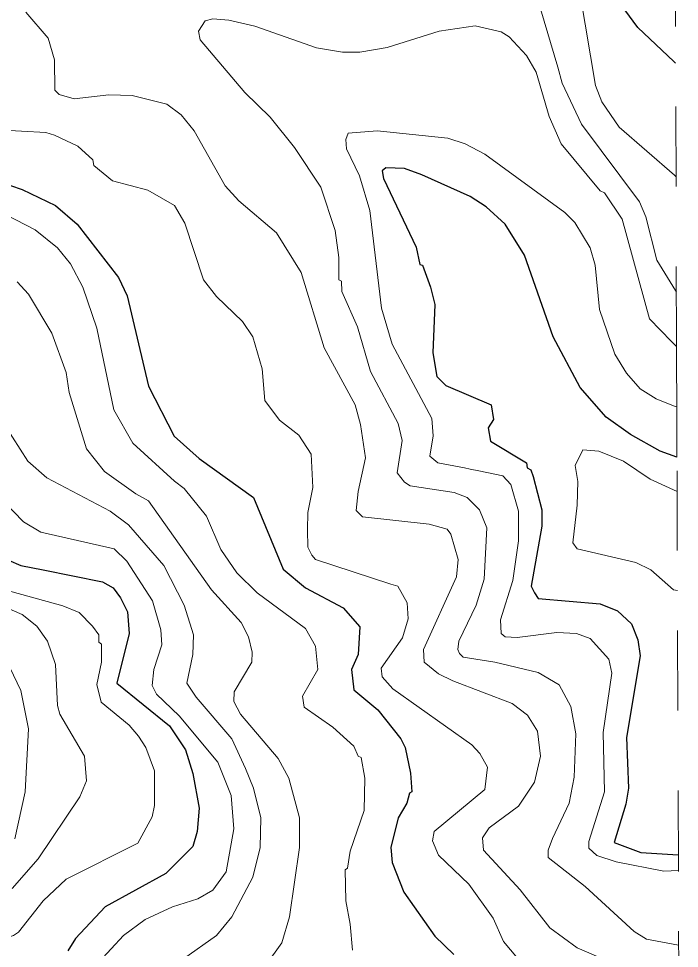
# Model space of a CAD drawing. Extents: x 423 to 448.8, y 7456.3 to 7484.
# Drawn here: x 447.869 to 448.695, y 7474.902 to 7476.065 of the extents above; entities that cross this region are included whole.
import ezdxf

# ---------------------------------------------------------------- set-up
doc = ezdxf.new("R2010")
doc.units = 0
doc.header["$LTSCALE"] = 0.032
doc.linetypes.add('SHORT_DASHED', pattern=[2.7, 1.5, -1.2])
for name, color, linetype, lineweight in [('1', 7, 'Continuous', 25), ('2', 7, 'Continuous', 13), ('22', 7, 'SHORT_DASHED', 13)]:
    doc.layers.add(name, color=color, linetype=linetype, lineweight=lineweight)

msp = doc.modelspace()

# ---------------------------------------------------------------- linework, layer by layer
at = {"layer": '1'}
for points in [[(448.6898, 7476.0096), (448.6878, 7476.0115), (448.6426, 7476.0541), (448.6101, 7476.0989)], [(448.6916, 7475.5169), (448.6704, 7475.5242), (448.6333, 7475.5451), (448.6031, 7475.5668), (448.5706, 7475.6039), (448.5366, 7475.6673), (448.501, 7475.7694), (448.477, 7475.808), (448.4531, 7475.8297), (448.433, 7475.8429), (448.3726, 7475.87), (448.351, 7475.8777), (448.3278, 7475.8785), (448.3231, 7475.875), (448.3246, 7475.8653), (448.3657, 7475.7794), (448.3703, 7475.7578), (448.3734, 7475.757), (448.3835, 7475.7292), (448.3889, 7475.7075), (448.3865, 7475.6472), (448.3912, 7475.6178), (448.4028, 7475.6062), (448.4593, 7475.5822), (448.4623, 7475.5637), (448.4554, 7475.5536), (448.4585, 7475.5366), (448.5033, 7475.5095), (448.5041, 7475.5033), (448.5087, 7475.501), (448.5118, 7475.4925), (448.5227, 7475.4508), (448.5227, 7475.4306), (448.5095, 7475.3556), (448.5134, 7475.3471), (448.518, 7475.3401), (448.5954, 7475.3332), (448.6171, 7475.3246), (448.6348, 7475.3084), (448.6425, 7475.2883), (448.6457, 7475.2682), (448.6286, 7475.1661), (448.6309, 7475.1027), (448.6278, 7475.0826), (448.6132, 7475.0346), (448.6464, 7475.0222), (448.6932, 7475.0194)], [(447.8436, 7475.8615), (447.8729, 7475.8514), (447.9147, 7475.8313), (447.9418, 7475.8081), (447.9936, 7475.7416), (448.0044, 7475.7184), (448.0308, 7475.6054), (448.0632, 7475.5428), (448.0942, 7475.5149), (448.1622, 7475.4662), (448.1993, 7475.3765), (448.2272, 7475.3533), (448.2744, 7475.3285), (448.2953, 7475.3046), (448.293, 7475.2698), (448.2845, 7475.2512), (448.2876, 7475.2257), (448.3177, 7475.2009), (448.3463, 7475.1646), (448.3517, 7475.1535), (448.3586, 7475.1217), (448.3603, 7475.098), (448.3572, 7475.0965), (448.354, 7475.0841), (448.3432, 7475.0656), (448.334, 7475.0284), (448.3355, 7475.0099), (448.3502, 7474.9728), (448.3888, 7474.9178), (448.4128, 7474.8946)], [(447.856, 7475.3881), (447.8714, 7475.3811), (447.8993, 7475.3757), (447.9735, 7475.361), (447.9867, 7475.3533), (447.9959, 7475.3409), (448.0045, 7475.3231), (448.0068, 7475.2961), (447.9913, 7475.2341), (448.057, 7475.1808), (448.0772, 7475.1507), (448.0864, 7475.1213), (448.0942, 7475.0779), (448.0919, 7475.0486), (448.0864, 7475.03), (448.0524, 7474.9959)], [(448.0524, 7474.9959), (447.9766, 7474.9542), (447.9395, 7474.9147), (447.9302, 7474.8993)]]:
    msp.add_lwpolyline(points, dxfattribs=at)
at = {"layer": '2'}
for points in [[(448.5706, 7476.0958), (448.5899, 7475.9814), (448.5977, 7475.9612), (448.6194, 7475.9295), (448.6883, 7475.8694), (448.6903, 7475.8677)], [(448.5211, 7476.0773), (448.5428, 7476.0046), (448.5482, 7475.9844), (448.5722, 7475.9334), (448.6449, 7475.8359), (448.6526, 7475.8174), (448.6665, 7475.7632), (448.6896, 7475.725), (448.6908, 7475.723)], [(448.5969, 7474.89), (448.5668, 7474.9031), (448.5327, 7474.9279), (448.4956, 7474.9758), (448.4499, 7475.0253), (448.4484, 7475.0408), (448.4569, 7475.0532), (448.4933, 7475.0802), (448.5134, 7475.1104), (448.5211, 7475.1429), (448.5172, 7475.1739), (448.5049, 7475.1939), (448.4856, 7475.2086), (448.4113, 7475.2372), (448.3935, 7475.2458), (448.3757, 7475.2604), (448.3749, 7475.276), (448.4159, 7475.3672), (448.4182, 7475.3889), (448.409, 7475.4206), (448.4043, 7475.4267), (448.3819, 7475.4329), (448.2983, 7475.4422), (448.2906, 7475.45), (448.2929, 7475.474), (448.3022, 7475.5157), (448.296, 7475.5575), (448.2891, 7475.5822), (448.2504, 7475.6534), (448.2218, 7475.7478), (448.1908, 7475.7972), (448.1437, 7475.8375), (448.1266, 7475.8561), (448.088, 7475.9249), (448.0717, 7475.945), (448.054, 7475.9581), (448.0107, 7475.969), (447.9813, 7475.9697), (447.938, 7475.9651), (447.9194, 7475.9705), (447.9139, 7475.9759), (447.9132, 7476.0138), (447.9054, 7476.0409), (447.8776, 7476.0734)], [(448.6936, 7474.9062), (448.6534, 7474.914), (448.6379, 7474.9233), (448.5768, 7474.9797), (448.5304, 7475.0161), (448.5304, 7475.0254), (448.5358, 7475.04), (448.5567, 7475.0841), (448.5629, 7475.1166), (448.5652, 7475.1708), (448.559, 7475.2048), (448.5443, 7475.2319), (448.518, 7475.2473), (448.4639, 7475.2605), (448.4244, 7475.2666), (448.4198, 7475.2713), (448.4175, 7475.276), (448.419, 7475.2868), (448.4407, 7475.3316), (448.4507, 7475.3641), (448.4538, 7475.4283), (448.4446, 7475.4508), (448.4291, 7475.4662), (448.4129, 7475.4724), (448.3579, 7475.4809), (448.351, 7475.4855), (448.3417, 7475.4971), (448.3479, 7475.5374), (448.3432, 7475.559), (448.3084, 7475.624), (448.2922, 7475.6797), (448.2728, 7475.7238), (448.2721, 7475.7369), (448.269, 7475.7385), (448.269, 7475.7663), (448.2643, 7475.8004), (448.2465, 7475.8545), (448.2133, 7475.904), (448.1831, 7475.9419), (448.1514, 7475.9728), (448.0957, 7476.0386), (448.0934, 7476.0494), (448.1019, 7476.0625), (448.1112, 7476.0649), (448.1313, 7476.0633), (448.1638, 7476.0556), (448.2411, 7476.0285), (448.2736, 7476.0231), (448.2953, 7476.0231), (448.3293, 7476.0293), (448.3943, 7476.0494), (448.4392, 7476.0564), (448.4716, 7476.0486), (448.4817, 7476.0424), (448.5033, 7476.0192), (448.5157, 7475.9984), (448.5319, 7475.9427), (448.5466, 7475.9086), (448.5954, 7475.8498), (448.6008, 7475.8475), (448.6232, 7475.8143), (448.6573, 7475.6897), (448.6849, 7475.6614), (448.6911, 7475.6552)], [(448.501, 7474.8799), (448.4747, 7474.9108), (448.4616, 7474.9403), (448.4314, 7474.9828), (448.3935, 7475.0191), (448.3858, 7475.0369), (448.3881, 7475.0485), (448.4515, 7475.1011), (448.4546, 7475.129), (448.4453, 7475.146), (448.4353, 7475.1568), (448.3363, 7475.2272), (448.3231, 7475.2419), (448.3216, 7475.2528), (448.3486, 7475.2906), (448.3556, 7475.3146), (448.3541, 7475.3347), (448.3425, 7475.3556), (448.334, 7475.3579), (448.2396, 7475.3889), (448.235, 7475.3943), (448.2303, 7475.4043), (448.2295, 7475.426), (448.2303, 7475.4477), (448.2365, 7475.4786), (448.2342, 7475.5204), (448.2187, 7475.5443), (448.1947, 7475.5629), (448.1762, 7475.5876), (448.1731, 7475.6271), (448.1615, 7475.6673), (448.1483, 7475.6866), (448.1158, 7475.7176), (448.0996, 7475.7385), (448.0764, 7475.8096), (448.0633, 7475.8313), (448.03, 7475.8506), (447.9859, 7475.8622), (447.9627, 7475.8815), (447.9612, 7475.8885), (447.9426, 7475.9055), (447.9132, 7475.9195), (447.9024, 7475.9226), (447.8111, 7475.9279)], [(448.6933, 7474.9998), (448.675, 7474.9991), (448.6155, 7475.0106), (448.5915, 7475.0184), (448.5815, 7475.0277), (448.5815, 7475.0362), (448.6008, 7475.0981), (448.5992, 7475.1723), (448.6101, 7475.2466), (448.6062, 7475.2643), (448.583, 7475.2899), (448.566, 7475.296), (448.5413, 7475.2976), (448.4918, 7475.2914), (448.477, 7475.2922), (448.4716, 7475.2961), (448.4708, 7475.3131), (448.4863, 7475.3626), (448.4933, 7475.4121), (448.4933, 7475.4492), (448.484, 7475.4824), (448.4739, 7475.4933), (448.4438, 7475.4995), (448.4332, 7475.5016), (448.426, 7475.5033), (448.3927, 7475.5095), (448.3827, 7475.518), (448.3866, 7475.5436), (448.385, 7475.5652), (448.3355, 7475.658), (448.3223, 7475.7029), (448.3077, 7475.8251), (448.2945, 7475.8684), (448.2783, 7475.9025), (448.2775, 7475.914), (448.2806, 7475.9218), (448.3169, 7475.9249), (448.4051, 7475.9156), (448.4268, 7475.9086), (448.4515, 7475.8955), (448.5513, 7475.8228), (448.5637, 7475.8104), (448.583, 7475.7787), (448.5892, 7475.757), (448.5946, 7475.7014), (448.6139, 7475.6456), (448.6286, 7475.6217), (448.6456, 7475.6023), (448.6657, 7475.5899), (448.6893, 7475.5803), (448.6913, 7475.5795)], [(447.8529, 7475.8197), (447.8892, 7475.8011), (447.917, 7475.7787), (447.9333, 7475.7586), (447.9487, 7475.7292), (447.9665, 7475.6782), (447.9874, 7475.5761), (448.0114, 7475.5343), (448.0633, 7475.4867), (448.0754, 7475.4774), (448.1034, 7475.443), (448.1212, 7475.4013), (448.1414, 7475.3719), (448.1669, 7475.3471), (448.2272, 7475.3023), (448.2396, 7475.2805), (448.2427, 7475.2512), (448.2233, 7475.2179), (448.2256, 7475.204), (448.2612, 7475.1792), (448.2875, 7475.1553), (448.2929, 7475.1429), (448.2968, 7475.1413), (448.3014, 7475.1151), (448.3007, 7475.0749), (448.2829, 7475.0238), (448.2798, 7475.0029), (448.2767, 7475.0006), (448.2775, 7474.9619), (448.2829, 7474.9325), (448.286, 7474.9001)], [(447.8668, 7475.7361), (447.8807, 7475.7207), (447.9101, 7475.672), (447.9279, 7475.6225), (447.9318, 7475.5977), (447.9534, 7475.5273), (447.9758, 7475.4987), (448.0151, 7475.4708), (448.0308, 7475.4623), (448.1097, 7475.351), (448.1467, 7475.31), (448.1561, 7475.2922), (448.1607, 7475.2729), (448.1599, 7475.2605), (448.1382, 7475.2234), (448.1375, 7475.211), (448.146, 7475.1955), (448.1932, 7475.1398), (448.2063, 7475.1151), (448.2195, 7475.0656), (448.2195, 7475.0284), (448.2071, 7474.9418), (448.1978, 7474.9093), (448.1777, 7474.8814)], [(447.8513, 7475.5567), (447.8799, 7475.5118), (447.9039, 7475.4909), (447.9828, 7475.4492), (448.006, 7475.4321), (448.0501, 7475.3811), (448.0756, 7475.3316), (448.0872, 7475.2945), (448.0865, 7475.2698), (448.0787, 7475.2341), (448.0903, 7475.2164), (448.1352, 7475.1646), (448.1522, 7475.1275), (448.1623, 7475.1027), (448.1715, 7475.0656), (448.1707, 7475.0284), (448.1615, 7474.9913), (448.1352, 7474.9418), (448.1158, 7474.9186), (448.0748, 7474.8892)], [(448.6917, 7475.4738), (448.658, 7475.4894), (448.6248, 7475.5118), (448.5938, 7475.5242), (448.5737, 7475.5258), (448.5644, 7475.5064), (448.5675, 7475.4863), (448.5667, 7475.4569), (448.5613, 7475.4097), (448.5668, 7475.402), (448.6403, 7475.385), (448.6588, 7475.3757), (448.6874, 7475.351), (448.6921, 7475.35)], [(447.8497, 7475.4615), (447.8745, 7475.436), (447.8962, 7475.4229), (447.9882, 7475.402), (448.0037, 7475.3865), (448.0361, 7475.337), (448.0462, 7475.3007), (448.0477, 7475.2821), (448.0377, 7475.2512), (448.0354, 7475.2311), (448.0408, 7475.2203), (448.0694, 7475.1932), (448.1174, 7475.1352), (448.1344, 7475.0934), (448.1375, 7475.0517)], [(447.791, 7475.3556), (447.873, 7475.32), (447.8915, 7475.3053), (447.9047, 7475.2868), (447.9147, 7475.2574), (447.917, 7475.2063), (447.9201, 7475.1955), (447.9511, 7475.1429), (447.9534, 7475.112), (447.9449, 7475.0919), (447.8931, 7475.0145), (447.8606, 7474.9774)], [(447.972, 7475.2605), (447.972, 7475.2829), (447.9689, 7475.2852), (447.9689, 7475.2945), (447.9611, 7475.3053), (447.9441, 7475.3223), (447.924, 7475.3309), (447.8359, 7475.3548)], [(447.8637, 7475.0393), (447.8768, 7475.0981), (447.8807, 7475.177), (447.8714, 7475.2249), (447.8482, 7475.2729)], [(447.7338, 7474.8993), (447.7755, 7474.9062), (447.8343, 7474.9093), (447.8622, 7474.9186), (447.8683, 7474.9225), (447.8993, 7474.9619), (447.9279, 7474.989), (448.0176, 7475.0338), (448.0354, 7475.0671), (448.0385, 7475.081), (448.0385, 7475.1244), (448.0277, 7475.1537), (448.0184, 7475.1677), (448.0068, 7475.1816), (447.9719, 7475.2102), (447.9665, 7475.2326), (447.972, 7475.2605)], [(448.1375, 7475.0517), (448.1282, 7474.9983), (448.1112, 7474.9751), (448.0926, 7474.9642), (448.0609, 7474.9542), (448.0269, 7474.9387), (447.9998, 7474.9186), (447.9688, 7474.8853)]]:
    msp.add_lwpolyline(points, dxfattribs=at)
at = {"layer": '22'}
for points in [[(448.6911, 7475.6552), (448.6894, 7476.128), (448.6894, 7476.1391), (448.6891, 7476.2247), (448.6888, 7476.3134), (448.6885, 7476.3973), (448.6881, 7476.5254), (448.6877, 7476.6193)], [(448.6916, 7475.5169), (448.6914, 7475.5632), (448.6911, 7475.6552)], [(448.6946, 7474.6239), (448.6933, 7474.9984), (448.6933, 7474.9998), (448.6916, 7475.5169)]]:
    msp.add_lwpolyline(points, dxfattribs=at)

doc.saveas('drawing.dxf')
